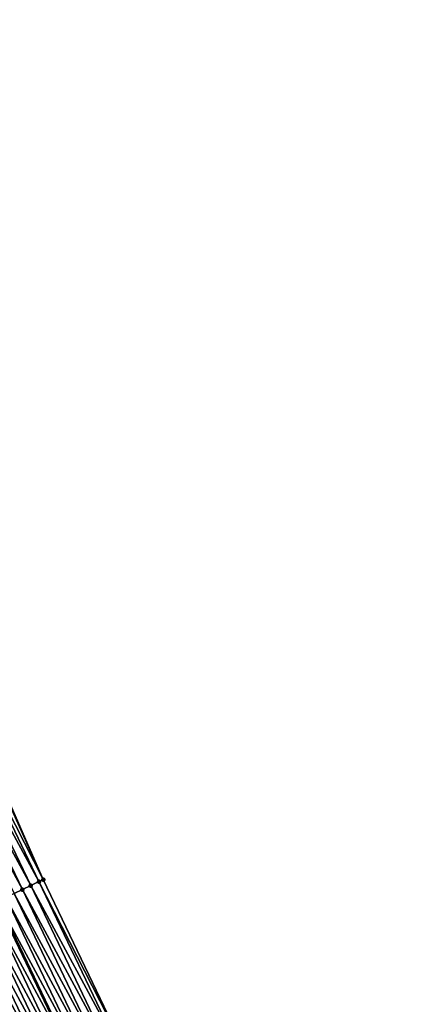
# Model space of a CAD drawing. Header units: feet. Extents: x 2017424 to 2024169, y 808042 to 818730.
# Tile 292 of 329: x 2023428 to 2023472, y 813354 to 813461. Entities that reach past the tile are written whole.
import ezdxf

# ---------------------------------------------------------------- set-up
doc = ezdxf.new("R2010")
doc.units = ezdxf.units.FT
doc.header["$MEASUREMENT"] = 0
for name, color, linetype, lineweight in [('EP_Travel Lane', 172, 'Continuous', 53), ('NB-Road Shots', 141, 'Continuous', 100), ('NB-Road X-Section', 40, 'Continuous', 13)]:
    doc.layers.add(name, color=color, linetype=linetype, lineweight=lineweight)
doc.layers.add('I-77-MM15-17_NB-Surface-BORDER', color=7, linetype='Continuous')
doc.layers.add('I-77-MM15-17_NB-Surface-TIN', color=7, linetype='Continuous')

msp = doc.modelspace()

# ---------------------------------------------------------------- linework, layer by layer
at = {"layer": 'EP_Travel Lane'}
msp.add_polyline3d([(2023371.449695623, 813472.892696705, 326.5938106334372), (2023380.795184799, 813455.2186298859, 327.1322374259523), (2023390.02364402, 813437.2493236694, 327.7013616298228), (2023399.01652294, 813419.3938933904, 328.2628721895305), (2023408.070872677, 813401.3761900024, 328.8787481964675), (2023416.724848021, 813383.3546452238, 329.4557956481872), (2023425.378866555, 813365.3330105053, 330.0292703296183), (2023434.013600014, 813347.2615687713, 330.5942036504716), (2023442.604009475, 813329.208721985, 331.1415502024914), (2023451.244811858, 813311.0108459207, 331.6882756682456), (2023459.569727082, 813292.8331343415, 332.2104554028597), (2023467.895474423, 813274.6536058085, 332.6426963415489), (2023476.173951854, 813256.3434352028, 333.0959689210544), (2023484.331741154, 813238.0878300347, 333.524981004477), (2023492.490207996, 813219.8307086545, 333.8725731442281), (2023500.523173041, 813201.4333243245, 334.2589934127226), (2023508.520427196, 813183.1079765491, 334.7354333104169), (2023516.398043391, 813164.4391800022, 335.2132492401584), (2023523.936204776, 813145.9174991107, 335.5720610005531), (2023531.473768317, 813127.3972871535, 336.0061725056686), (2023538.035511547, 813111.2747198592, 336.4128975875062)], dxfattribs=at)
at = {"layer": 'I-77-MM15-17_NB-Surface-BORDER', "color": 3, "linetype": 'Continuous', "lineweight": -3}
msp.add_polyline3d([(2023376.349225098, 813475.4955892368, 326.9813346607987), (2023385.594028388, 813457.7634023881, 327.3669662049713), (2023395.219188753, 813439.861277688, 327.8599278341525), (2023404.032405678, 813421.9148756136, 328.3969720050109), (2023413.62136411, 813404.0463406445, 329.0212054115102), (2023422.334390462, 813386.0538389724, 329.6202843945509), (2023430.380668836, 813367.7397636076, 330.175651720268), (2023439.014377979, 813349.6470870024, 330.78885682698), (2023447.551720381, 813331.5693578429, 331.3483854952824), (2023455.318126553, 813312.8794388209, 331.8512837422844), (2023463.962987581, 813294.8482935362, 332.3778491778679), (2023473.032376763, 813277.0099985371, 332.8437455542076)], dxfattribs=at)
at = {"layer": 'I-77-MM15-17_NB-Surface-TIN', "color": 128, "linetype": 'Continuous', "lineweight": -3}
for points in [[(2023430.380668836, 813367.7397636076, 330.175651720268), (2023422.152132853, 813385.9661371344, 329.6148331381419), (2023421.251016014, 813385.5325601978, 329.5891041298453)], [(2023430.380668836, 813367.7397636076, 330.175651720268), (2023422.334390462, 813386.0538389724, 329.6202843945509), (2023422.152132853, 813385.9661371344, 329.6148331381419)], [(2023429.004913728, 813367.0778531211, 330.1376958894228), (2023420.34989598, 813385.0989899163, 329.5636394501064), (2023419.448764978, 813384.6654424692, 329.5390816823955)], [(2023429.906042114, 813367.5114060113, 330.1624698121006), (2023421.251016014, 813385.5325601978, 329.5891041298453), (2023420.34989598, 813385.0989899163, 329.5636394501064)], [(2023429.004913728, 813367.0778531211, 330.1376958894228), (2023429.906042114, 813367.5114060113, 330.1624698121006), (2023420.34989598, 813385.0989899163, 329.5636394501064)], [(2023429.906042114, 813367.5114060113, 330.1624698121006), (2023430.380668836, 813367.7397636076, 330.175651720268), (2023421.251016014, 813385.5325601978, 329.5891041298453)], [(2023428.10377509, 813366.6443215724, 330.1137695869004), (2023419.448764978, 813384.6654424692, 329.5390816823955), (2023418.547658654, 813384.2318436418, 329.51248323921)], [(2023427.202638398, 813366.2107859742, 330.0896824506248), (2023428.10377509, 813366.6443215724, 330.1137695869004), (2023418.547658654, 813384.2318436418, 329.51248323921)], [(2023428.10377509, 813366.6443215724, 330.1137695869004), (2023429.004913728, 813367.0778531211, 330.1376958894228), (2023419.448764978, 813384.6654424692, 329.5390816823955)], [(2023429.906042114, 813367.5114060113, 330.1624698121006), (2023439.014377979, 813349.6470870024, 330.78885682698), (2023430.380668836, 813367.7397636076, 330.175651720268)], [(2023427.202638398, 813366.2107859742, 330.0896824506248), (2023436.74344677, 813348.5639842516, 330.7069977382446), (2023428.10377509, 813366.6443215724, 330.1137695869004)], [(2023428.10377509, 813366.6443215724, 330.1137695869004), (2023437.646057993, 813348.99444182, 330.7383553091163), (2023429.004913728, 813367.0778531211, 330.1376958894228)], [(2023428.10377509, 813366.6443215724, 330.1137695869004), (2023436.74344677, 813348.5639842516, 330.7069977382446), (2023437.646057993, 813348.99444182, 330.7383553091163)], [(2023429.004913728, 813367.0778531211, 330.1376958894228), (2023438.548652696, 813349.4249341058, 330.7711165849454), (2023429.906042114, 813367.5114060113, 330.1624698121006)], [(2023429.004913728, 813367.0778531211, 330.1376958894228), (2023437.646057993, 813348.99444182, 330.7383553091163), (2023438.548652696, 813349.4249341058, 330.7711165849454)], [(2023429.906042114, 813367.5114060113, 330.1624698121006), (2023438.548652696, 813349.4249341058, 330.7711165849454), (2023439.014377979, 813349.6470870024, 330.78885682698)], [(2023425.400499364, 813365.3434350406, 330.0303978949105), (2023434.938291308, 813347.7029283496, 330.6385911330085), (2023426.301519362, 813365.7772136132, 330.0641352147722)], [(2023426.301519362, 813365.7772136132, 330.0641352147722), (2023435.840844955, 813348.1335069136, 330.6748408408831), (2023427.202638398, 813366.2107859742, 330.0896824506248)], [(2023426.301519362, 813365.7772136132, 330.0641352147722), (2023434.938291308, 813347.7029283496, 330.6385911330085), (2023435.840844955, 813348.1335069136, 330.6748408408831)], [(2023427.202638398, 813366.2107859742, 330.0896824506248), (2023435.840844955, 813348.1335069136, 330.6748408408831), (2023436.74344677, 813348.5639842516, 330.7069977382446)], [(2023422.698063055, 813364.0408007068, 329.8776089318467), (2023432.231116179, 813346.4101717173, 330.4885630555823), (2023423.598851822, 813364.4750607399, 329.9304683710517)], [(2023423.598851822, 813364.4750607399, 329.9304683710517), (2023433.133441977, 813346.8412291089, 330.5441728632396), (2023424.499639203, 813364.9093236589, 329.9834424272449)], [(2023423.598851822, 813364.4750607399, 329.9304683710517), (2023432.231116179, 813346.4101717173, 330.4885630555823), (2023433.133441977, 813346.8412291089, 330.5441728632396)], [(2023424.499639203, 813364.9093236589, 329.9834424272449), (2023434.013600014, 813347.2615687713, 330.5942036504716), (2023425.378866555, 813365.3330105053, 330.0292703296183)], [(2023424.499639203, 813364.9093236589, 329.9834424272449), (2023433.133441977, 813346.8412291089, 330.5441728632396), (2023434.013600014, 813347.2615687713, 330.5942036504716)], [(2023425.400499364, 813365.3434350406, 330.0303978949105), (2023425.378866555, 813365.3330105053, 330.0292703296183), (2023434.035818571, 813347.2721797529, 330.5954666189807)], [(2023434.035818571, 813347.2721797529, 330.5954666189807), (2023425.378866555, 813365.3330105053, 330.0292703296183), (2023434.013600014, 813347.2615687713, 330.5942036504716)], [(2023425.400499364, 813365.3434350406, 330.0303978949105), (2023434.035818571, 813347.2721797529, 330.5954666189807), (2023434.938291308, 813347.7029283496, 330.6385911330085)], [(2023420.992478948, 813363.2184378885, 329.7736473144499), (2023430.426495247, 813345.547992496, 330.3747380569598), (2023421.797287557, 813363.6065130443, 329.8236521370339)], [(2023421.797287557, 813363.6065130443, 329.8236521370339), (2023431.328801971, 813345.9790899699, 330.4319684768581), (2023422.698063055, 813364.0408007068, 329.8776089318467)], [(2023421.797287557, 813363.6065130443, 329.8236521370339), (2023430.426495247, 813345.547992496, 330.3747380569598), (2023431.328801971, 813345.9790899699, 330.4319684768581)], [(2023422.698063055, 813364.0408007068, 329.8776089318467), (2023431.328801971, 813345.9790899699, 330.4319684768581), (2023432.231116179, 813346.4101717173, 330.4885630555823)], [(2023419.262982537, 813362.384181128, 329.65646765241), (2023428.621916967, 813344.6857236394, 330.2572888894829), (2023419.995830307, 813362.7377425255, 329.7079860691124)], [(2023419.262982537, 813362.384181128, 329.65646765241), (2023427.719654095, 813344.2545340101, 330.1963323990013), (2023428.621916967, 813344.6857236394, 330.2572888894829)], [(2023419.995830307, 813362.7377425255, 329.7079860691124), (2023428.801939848, 813344.7717466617, 330.2691361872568), (2023420.896538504, 813363.1721703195, 329.7675084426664)], [(2023419.995830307, 813362.7377425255, 329.7079860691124), (2023428.621916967, 813344.6857236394, 330.2572888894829), (2023428.801939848, 813344.7717466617, 330.2691361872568)], [(2023420.896538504, 813363.1721703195, 329.7675084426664), (2023429.524201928, 813345.116866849, 330.3163685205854), (2023420.992478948, 813363.2184378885, 329.7736473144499)], [(2023420.896538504, 813363.1721703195, 329.7675084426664), (2023428.801939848, 813344.7717466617, 330.2691361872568), (2023429.524201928, 813345.116866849, 330.3163685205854)], [(2023420.992478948, 813363.2184378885, 329.7736473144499), (2023429.524201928, 813345.116866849, 330.3163685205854), (2023430.426495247, 813345.547992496, 330.3747380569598)]]:
    msp.add_3dface(points, dxfattribs=at)
at = {"layer": 'NB-Road Shots', "lineweight": 100}
for p in [(2023430.380668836, 813367.7397636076, 330.175651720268), (2023428.10377509, 813366.6443215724, 330.1137695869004), (2023429.004913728, 813367.0778531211, 330.1376958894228), (2023429.906042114, 813367.5114060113, 330.1624698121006)]:
    msp.add_point(p, dxfattribs=at)
at = {"layer": 'NB-Road X-Section', "extrusion": (0.4327603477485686, -0.9010765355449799, 0.02792057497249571), "elevation": 142763.0688070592, "flags": 128}
msp.add_lwpolyline([(2176076.086161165, -3659.11864367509), (2176077.085658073, -3659.022361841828), (2176077.924947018, -3658.961265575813), (2176078.783385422, -3658.897117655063), (2176079.783385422, -3658.823421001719), (2176080.783385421, -3658.75044008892), (2176081.783385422, -3658.675702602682), (2176082.783385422, -3658.600893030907), (2176083.783385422, -3658.531917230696), (2176084.783385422, -3658.467336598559), (2176085.783385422, -3658.398043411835), (2176086.783385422, -3658.326456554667), (2176087.783385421, -3658.256194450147), (2176088.783385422, -3658.186811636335), (2176089.783385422, -3658.120967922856), (2176090.783385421, -3658.059866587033), (2176091.783385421, -3658.000880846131), (2176092.783385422, -3657.940246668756), (2176093.783385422, -3657.875229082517), (2176094.783385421, -3657.808758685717), (2176094.969708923, -3657.796509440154), (2176095.783385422, -3657.744970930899), (2176096.783385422, -3657.685425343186), (2176096.889899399, -3657.679284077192), (2176097.783385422, -3657.629259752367), (2176098.783385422, -3657.575281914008), (2176099.783385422, -3657.522401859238), (2176100.783385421, -3657.469407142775), (2176101.783385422, -3657.422433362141), (2176102.783385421, -3657.38868288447), (2176103.783385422, -3657.363125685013), (2176104.783385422, -3657.339029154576), (2176105.783385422, -3657.315093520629), (2176106.783385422, -3657.290309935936), (2176107.310089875, -3657.277122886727)], dxfattribs=at)

doc.saveas('drawing.dxf')
